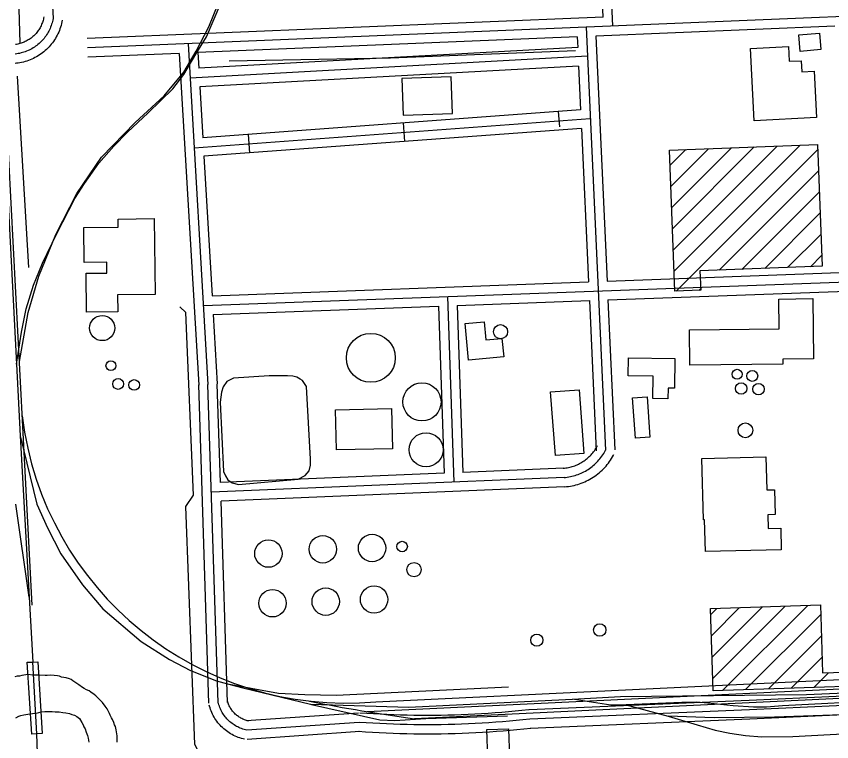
# Model space of a CAD drawing. Extents: x 3313442 to 3351311, y 721974 to 747360.
# Drawn here: x 3329933 to 3331244, y 727968 to 729133 of the extents above; entities that cross this region are included whole.
import ezdxf

# ---------------------------------------------------------------- set-up
doc = ezdxf.new("R2010")
doc.units = 0
for name, color, linetype in [('V-BLDG-OTLN', 7, 'Continuous'), ('V-BRDG-OTLN', 7, 'Continuous'), ('V-DOMW-TANK', 7, 'Continuous'), ('V-RAIL-TRAK', 7, 'Continuous'), ('V-ROAD-CNTR', 7, 'Continuous'), ('V-TOPO-SHOR', 7, 'Continuous'), ('V-UTIL-LINE', 7, 'Continuous')]:
    doc.layers.add(name, color=color, linetype=linetype)

msp = doc.modelspace()

# ---------------------------------------------------------------- linework, layer by layer
at = {"layer": 'V-BLDG-OTLN'}
for p, q in [((3330983.7, 728894.1), (3331008.9, 728919.4)), ((3330985, 728860.1), (3331045.7, 728920.8)), ((3330986.3, 728826), (3331082.4, 728922.2)), ((3330987.6, 728792), (3331119.2, 728923.6)), ((3330988.9, 728757.9), (3331156, 728925)), ((3330990.2, 728723.9), (3331192.7, 728926.4)), ((3330993.4, 728691.7), (3331220.9, 728919.2)), ((3331062.5, 728725.4), (3331222.2, 728885.2)), ((3331099.2, 728726.8), (3331223.5, 728851.1)), ((3331136, 728728.3), (3331224.8, 728817.1)), ((3331172.8, 728729.7), (3331226.2, 728783)), ((3331209.5, 728731.1), (3331227.5, 728749)), ((3331030.1, 728693.1), (3331032.9, 728695.8)), ((3331052.6, 728069.5), (3331168.8, 728185.7)), ((3331068.8, 728050.4), (3331205.3, 728186.9)), ((3331049.2, 728172.2), (3331059.1, 728182.1)), ((3331050.3, 728138), (3331095.6, 728183.3)), ((3331051.4, 728103.7), (3331132.2, 728184.5)), ((3331105.3, 728051.6), (3331226, 728172.2)), ((3331141.9, 728052.8), (3331227.1, 728138)), ((3331178.4, 728054), (3331228.3, 728103.8)), ((3331215, 728055.1), (3331238.4, 728078.6))]:
    msp.add_line(p, q, dxfattribs=at)
for points in [[(3331226.4, 729080), (3331193.1, 729076.9), (3331190.6, 729103.5), (3331223.9, 729106.6)], [(3331118.9, 728965.7), (3331113.1, 729081.8), (3331174.1, 729084.9), (3331175.3, 729061.2), (3331194.8, 729062.1), (3331195.7, 729044.4), (3331215.7, 729045.4), (3331219.4, 728970.7)], [(3330554.6, 728974.7), (3330634, 728977.3), (3330632.1, 729036), (3330552.7, 729033.4)], [(3330982.7, 728918.4), (3331220.6, 728927.5), (3331228.1, 728731.8), (3331031.8, 728724.3), (3331033, 728693.2), (3330991.4, 728691.6)], [(3330095.6, 728685.8), (3330096, 728658.7), (3330045.8, 728658), (3330044.9, 728720.6), (3330078.3, 728721), (3330078.1, 728738.2), (3330042.1, 728737.7), (3330041.3, 728794.1), (3330096.6, 728794.9), (3330096.4, 728807.7), (3330154.4, 728808.5), (3330156.2, 728686.7)], [(3331015.1, 728629.7), (3331159.1, 728631.1), (3331158.6, 728679.2), (3331213.5, 728679.8), (3331214.5, 728583), (3331165.2, 728582.5), (3331165.2, 728574.5), (3331015.6, 728573)], [(3330716.3, 728586.5), (3330659.7, 728581.2), (3330654.3, 728639.7), (3330685.1, 728642.6), (3330687.8, 728613.5), (3330713.5, 728615.9)], [(3330917, 728584.5), (3330991.6, 728583.4), (3330991, 728536), (3330980.6, 728536.1), (3330980.4, 728519), (3330956, 728519.3), (3330956.5, 728555.2), (3330916.6, 728555.7)], [(3330837.4, 728533.3), (3330845.2, 728431.1), (3330799.4, 728427.6), (3330791.6, 728529.9)], [(3330946.8, 728522), (3330951.4, 728457.2), (3330928, 728455.6), (3330923.5, 728520.4)], [(3330537.6, 728438.6), (3330447.3, 728436.6), (3330445.8, 728501), (3330536.1, 728503.1)], [(3331035, 728423.1), (3331137.9, 728425.6), (3331139.2, 728372.4), (3331151.9, 728372.8), (3331152.9, 728332.7), (3331140.8, 728332.4), (3331141.4, 728310.4), (3331161.6, 728310.9), (3331162.4, 728276.4), (3331040.6, 728273.5), (3331039.4, 728324.5), (3331037.4, 728324.4)], [(3330690.8, 727941.2), (3330689.3, 727987.5), (3330724.1, 727988.6), (3330725.6, 727942.3)]]:
    msp.add_lwpolyline(points, close=True, dxfattribs=at)
msp.add_lwpolyline([(3331574.2, 728066.9), (3331053.2, 728049.8), (3331048.9, 728181.8), (3331225.5, 728187.6), (3331229.1, 728078.3), (3331300.1, 728080.6)], dxfattribs=at)
at = {"layer": 'V-BRDG-OTLN'}
msp.add_lwpolyline([(3329957.8, 727979.7), (3329950.4, 728095.6), (3329959.4, 728095.9), (3329967.5, 728096.2), (3329974.2, 727981), (3329965.6, 727980.3)], close=True, dxfattribs=at)
at = {"layer": 'V-DOMW-TANK'}
for centre, radius in [((3330070.9, 728632.5), 20.2), ((3330711.3, 728626.7), 11.3), ((3330502.7, 728584.7), 39.3), ((3330084.9, 728572.1), 8), ((3331091.5, 728558.2), 8.05), ((3331116, 728555.6), 8.68), ((3330096.5, 728542.8), 8.77), ((3330122.2, 728541.1), 8.57), ((3330584.9, 728513.9), 30.7), ((3331098.1, 728535.4), 9.14), ((3331126, 728534.3), 9.28), ((3331104.9, 728468.2), 11.8), ((3330591.5, 728437), 27.3), ((3330338, 728270.1), 22), ((3330425.6, 728277), 22), ((3330504.7, 728279.1), 22), ((3330553.1, 728281.4), 8.43), ((3330572.2, 728244.3), 11.5), ((3330344.6, 728190.3), 22), ((3330430.2, 728192.9), 22), ((3330507.9, 728196.4), 22), ((3330870.7, 728147.4), 9.95), ((3330769.6, 728131), 9.89)]:
    msp.add_circle(centre, radius, dxfattribs=at)
at = {"layer": 'V-RAIL-TRAK'}
for p, q in [((3329933, 728574.6), (3329939.1, 728459.2)), ((3329965.6, 727980.3), (3329959.4, 728095.9))]:
    msp.add_line(p, q, dxfattribs=at)
for points in [[(3329848, 730210.8), (3329856.4, 730049.3), (3329878.1, 729627.1), (3329897.9, 729250.4), (3329907.9, 729061), (3329933, 728574.6)], [(3329933, 728574.6), (3329941.4, 728626), (3329948.4, 728663.5), (3329960.3, 728701.4), (3329974.7, 728736.7), (3329998.1, 728784.5), (3330026.9, 728840.9), (3330042.3, 728865.1), (3330065.7, 728897.6), (3330089.4, 728925), (3330111.6, 728947.1), (3330144.6, 728978.4), (3330184.4, 729016.9), (3330202, 729040.1), (3330221.4, 729072.5), (3330238.3, 729100.7), (3330263.1, 729158.5), (3330275.4, 729198.8), (3330282.4, 729241.3), (3330287.1, 729275.3), (3330287.9, 729304.2), (3330288, 729327.1)], [(3329939.1, 728459.2), (3329953.5, 728200), (3329959.4, 728095.9)], [(3329939.1, 728459.2), (3329965.8, 728349.4), (3329982.9, 728311.5), (3330004.2, 728269.6), (3330039, 728219.8), (3330072.1, 728181.5), (3330133.4, 728128.7), (3330179.1, 728100), (3330212.6, 728082), (3330254.7, 728065.4), (3330272.2, 728060.9)], [(3329953.5, 728200), (3329932.3, 728349.3)], [(3330272.2, 728060.9), (3330296.8, 728054.5), (3330405.7, 728028.1)], [(3330272.2, 728060.9), (3330354.3, 728045.9), (3330396.8, 728043.7), (3330446.9, 728042.4), (3330723.9, 728056.1)], [(3330826.7, 728036.3), (3330903.9, 728040.6), (3331203, 728043.9), (3331585.9, 728060.1)], [(3331591.9, 728043.3), (3331331.3, 728034.2), (3331164.4, 728025.4), (3331139, 728023.4), (3331117.9, 728023.5), (3331085.4, 728025.7), (3331044.7, 728029.8), (3331026.5, 728031.3), (3331002.5, 728030.6), (3330913.3, 728027)], [(3330405.7, 728028.1), (3330564, 728023.6), (3330728, 728031.2), (3330826.7, 728036.3)], [(3330405.7, 728028.1), (3330407.2, 728027.7), (3330490.7, 728008.8), (3330517.2, 728003), (3330541.5, 728001.9), (3330591.2, 728004.9), (3330722.7, 728009.4)], [(3330913.3, 728027), (3330904.9, 728026.7), (3330888.5, 728026.8), (3330860.6, 728030.8), (3330826.7, 728036.3)], [(3330913.3, 728027), (3330980.7, 728008.9), (3331027.5, 727995.2), (3331056.1, 727986.5), (3331080, 727981.8), (3331105, 727977.8), (3331131.1, 727975.5), (3331181.1, 727976.1), (3331380.9, 727986.8)], [(3331478.1, 728005.8), (3331404.5, 728003.5), (3331391.4, 728004.6), (3331379, 728007.9), (3331360.3, 728011.8), (3331346.1, 728013), (3331328.6, 728013.6), (3331275.8, 728011.4), (3331151.6, 728007), (3331054.7, 728006.1), (3330980.7, 728008.9)], [(3329990.4, 727476.8), (3329984.3, 727592.8), (3329977, 727727.2), (3329968.2, 727918.8), (3329965.6, 727980.3)]]:
    msp.add_lwpolyline(points, dxfattribs=at)
at = {"layer": 'V-ROAD-CNTR'}
for p, q in [((3330806.4, 728955.9), (3330804.6, 728980.4)), ((3330557.5, 728932.2), (3330555.3, 728962.1)), ((3330308.2, 728913.9), (3330306, 728943.8))]:
    msp.add_line(p, q, dxfattribs=at)
for points in [[(3329958.4, 728187), (3329909.4, 729120.5), (3329783.6, 731528.9)], [(3329925.2, 730375.2), (3329991.8, 729129.8)], [(3330891.7, 729117.9), (3330858.2, 729881.3)], [(3330876.1, 729132.3), (3330843.9, 729865.7)], [(3329937.8, 728578.8), (3329952, 728657.8), (3329968.9, 728715.9), (3329996.2, 728783), (3330030.1, 728848.9), (3330069.6, 728907.2), (3330123.8, 728963), (3330170.5, 729005.5), (3330202.1, 729043.5), (3330221.7, 729077.3), (3330242.1, 729116.4), (3330264.4, 729171.2), (3330278.5, 729213.1), (3330285.4, 729251.8), (3330288.6, 729292.5), (3330290.9, 729314.4), (3330289, 729337.6)], [(3332427.2, 729182), (3330047.3, 729082.7)], [(3329991.8, 729129.8), (3329991.4, 729127.5), (3329990.9, 729125.2), (3329990.3, 729123), (3329989.6, 729120.7), (3329988.9, 729118.5), (3329988, 729116.3), (3329987.1, 729114.1), (3329986.2, 729112), (3329985.1, 729109.9), (3329984, 729107.8), (3329982.8, 729105.8), (3329981.6, 729103.8), (3329980.3, 729101.8), (3329978.9, 729100), (3329977.5, 729098.1), (3329976, 729096.3), (3329974.4, 729094.6), (3329972.8, 729092.9), (3329971.1, 729091.2), (3329969.3, 729089.6), (3329967.5, 729088.1), (3329965.7, 729086.7), (3329963.8, 729085.3), (3329961.9, 729083.9), (3329959.9, 729082.7), (3329957.9, 729081.5), (3329955.8, 729080.4), (3329953.7, 729079.3), (3329951.6, 729078.3), (3329949.4, 729077.4), (3329947.2, 729076.6), (3329945, 729075.8), (3329942.8, 729075.2), (3329940.5, 729074.6), (3329938.2, 729074), (3329935.9, 729073.6), (3329933.6, 729073.2), (3329931.2, 729072.9)], [(3329977.1, 729132.6), (3329976.7, 729130.6), (3329976.3, 729128.8), (3329975.8, 729127), (3329975.3, 729125.2), (3329974.7, 729123.5), (3329974.1, 729121.8), (3329973.4, 729120.1), (3329972.6, 729118.4), (3329971.8, 729116.7), (3329970.9, 729115.1), (3329970, 729113.5), (3329969, 729112), (3329968, 729110.5), (3329966.9, 729109), (3329965.8, 729107.5), (3329964.6, 729106.1), (3329963.4, 729104.8), (3329962.1, 729103.4), (3329960.8, 729102.2), (3329959.4, 729100.9), (3329958, 729099.7), (3329956.6, 729098.6), (3329955.1, 729097.5), (3329953.6, 729096.5), (3329952.1, 729095.5), (3329950.5, 729094.5), (3329948.9, 729093.7), (3329947.2, 729092.8), (3329945.6, 729092.1), (3329943.9, 729091.4), (3329942.1, 729090.7), (3329940.4, 729090.1), (3329938.6, 729089.6), (3329936.9, 729089.1), (3329935.1, 729088.7), (3329933.3, 729088.4), (3329931.5, 729088.1)], [(3330876.1, 729132.3), (3330046.6, 729097.7)], [(3330006.5, 729127.1), (3330006.1, 729124.5), (3330005.4, 729121.7), (3330004.7, 729119), (3330003.9, 729116.2), (3330003, 729113.5), (3330002, 729110.8), (3330000.9, 729108.2), (3329999.7, 729105.6), (3329998.5, 729103), (3329997.1, 729100.5), (3329995.7, 729098), (3329994.2, 729095.6), (3329992.6, 729093.2), (3329990.9, 729090.9), (3329989.1, 729088.7), (3329987.3, 729086.5), (3329985.4, 729084.3), (3329983.4, 729082.3), (3329981.3, 729080.3), (3329979.2, 729078.4), (3329977.1, 729076.5), (3329974.8, 729074.7), (3329972.5, 729073.1), (3329970.2, 729071.4), (3329967.7, 729069.9), (3329965.3, 729068.4), (3329962.8, 729067.1), (3329960.2, 729065.8), (3329957.6, 729064.6), (3329955, 729063.5), (3329952.3, 729062.5), (3329949.6, 729061.6), (3329946.9, 729060.7), (3329944.1, 729060), (3329941.3, 729059.4), (3329938.5, 729058.8), (3329935.7, 729058.4), (3329932.9, 729058), (3329931.2, 729057.9)], [(3330848.8, 729116.2), (3330880.2, 728436.2)], [(3331248.8, 729117.8), (3330864.5, 729101.8)], [(3330208.9, 729089.4), (3330240.9, 728541.8)], [(3330834.5, 729100.5), (3330224.8, 729075.1)], [(3330834.5, 729100.5), (3330835.3, 729083.6)], [(3330864.5, 729101.8), (3330882.7, 728707.7)], [(3330835.3, 729083.6), (3330226.3, 729050)], [(3330194.8, 729073.8), (3330047.9, 729067.7)], [(3330194.8, 729073.8), (3330226, 728540.9)], [(3330850.9, 729069.4), (3330212.2, 729034.2)], [(3330224.8, 729075.1), (3330226.3, 729050)], [(3330836.7, 729053.6), (3330228, 729020)], [(3330836.7, 729053.6), (3330839.9, 728983)], [(3330228, 729020), (3330232.8, 728938.4)], [(3330839.9, 728983), (3330232.8, 728938.4)], [(3330218.7, 728922.4), (3330855.6, 728969.1)], [(3330841.3, 728953), (3330234.5, 728908.5)], [(3330841.3, 728953), (3330852.7, 728706.6)], [(3330234.5, 728908.5), (3330247.7, 728684.2)], [(3330233.5, 728668.7), (3331399.9, 728711.9)], [(3330882.7, 728707.7), (3331270.5, 728722.1)], [(3330247.7, 728684.2), (3330852.7, 728706.6)], [(3330884, 728677.8), (3331400.5, 728696.9)], [(3330626.1, 728683.2), (3330636.2, 728385)], [(3330641.6, 728668.8), (3330854.1, 728676.7)], [(3330854.1, 728676.7), (3330865.2, 728435.5)], [(3330884, 728677.8), (3330895.2, 728436.9)], [(3330249.4, 728654.2), (3330611.6, 728667.7)], [(3330611.6, 728667.7), (3330620.7, 728399.3)], [(3330641.6, 728668.8), (3330650.7, 728400.6)], [(3330249.4, 728654.2), (3330255.9, 728542.7)], [(3330242.5, 728029.9), (3330226, 728541.3)], [(3330257.5, 728030.4), (3330240.9, 728541.8)], [(3330261.1, 728384.2), (3330255.9, 728542.3)], [(3330811.9, 728407.3), (3330814.2, 728407.5), (3330816.3, 728407.8), (3330818.4, 728408.1), (3330820.5, 728408.5), (3330822.6, 728409), (3330824.6, 728409.5), (3330826.6, 728410.1), (3330828.7, 728410.7), (3330830.6, 728411.4), (3330832.6, 728412.2), (3330834.5, 728413), (3330836.5, 728413.9), (3330838.4, 728414.9), (3330840.2, 728415.9), (3330842, 728416.9), (3330843.8, 728418.1), (3330845.6, 728419.2), (3330847.3, 728420.5), (3330849, 728421.7), (3330850.6, 728423.1), (3330852.2, 728424.5), (3330853.8, 728425.9), (3330855.3, 728427.4), (3330856.7, 728428.9), (3330858.1, 728430.5), (3330859.5, 728432.1), (3330860.8, 728433.7), (3330862.1, 728435.4), (3330863.3, 728437.2), (3330864.4, 728438.9), (3330865.5, 728440.7), (3330866.6, 728442.6), (3330867, 728443.3)], [(3330813.3, 728392.4), (3330815.9, 728392.6), (3330818.4, 728393), (3330821, 728393.4), (3330823.5, 728393.8), (3330826, 728394.4), (3330828.5, 728395), (3330831, 728395.7), (3330833.5, 728396.5), (3330835.9, 728397.4), (3330838.3, 728398.3), (3330840.7, 728399.3), (3330843, 728400.4), (3330845.3, 728401.6), (3330847.6, 728402.8), (3330849.8, 728404.1), (3330852, 728405.5), (3330854.1, 728406.9), (3330856.2, 728408.4), (3330858.3, 728410), (3330860.3, 728411.6), (3330862.2, 728413.3), (3330864.1, 728415), (3330865.9, 728416.8), (3330867.7, 728418.7), (3330869.4, 728420.6), (3330871.1, 728422.6), (3330872.7, 728424.6), (3330874.2, 728426.7), (3330875.7, 728428.8), (3330877.1, 728430.9), (3330878.5, 728433.1), (3330879.7, 728435.4), (3330880.2, 728436.2)], [(3330814.7, 728377.5), (3330817.5, 728377.7), (3330820.5, 728378.1), (3330823.5, 728378.6), (3330826.5, 728379.1), (3330829.5, 728379.8), (3330832.4, 728380.5), (3330835.4, 728381.4), (3330838.3, 728382.3), (3330841.1, 728383.3), (3330844, 728384.4), (3330846.8, 728385.6), (3330849.5, 728386.9), (3330852.2, 728388.3), (3330854.9, 728389.7), (3330857.5, 728391.3), (3330860.1, 728392.9), (3330862.7, 728394.6), (3330865.1, 728396.3), (3330867.5, 728398.2), (3330869.9, 728400.1), (3330872.2, 728402.1), (3330874.4, 728404.2), (3330876.6, 728406.3), (3330878.7, 728408.5), (3330880.8, 728410.8), (3330882.7, 728413.1), (3330884.6, 728415.5), (3330886.4, 728417.9), (3330888.2, 728420.4), (3330889.8, 728423), (3330891.4, 728425.5), (3330892.9, 728428.1), (3330893.4, 728429.1)], [(3330620.7, 728399.3), (3330261.1, 728384.2)], [(3330812.7, 728407.4), (3330650.7, 728400.6)], [(3330813.3, 728392.4), (3330246.6, 728368.6)], [(3330813.9, 728377.4), (3330262, 728354.2)], [(3330272.5, 728030.8), (3330262, 728354.2)], [(3330510.7, 728031.9), (3331715.1, 728089.7)], [(3330496.6, 728016.2), (3331715.8, 728074.7)], [(3330572.8, 728004.9), (3331716.5, 728059.8)], [(3331670.2, 728059.8), (3331110.8, 728033.9), (3330757.5, 728019.1)], [(3331670.9, 728044.8), (3331111.5, 728018.9), (3330758.2, 728004.1)], [(3330303.2, 727986.6), (3330301.1, 727987.1), (3330299, 727987.6), (3330296.9, 727988.2), (3330294.8, 727988.9), (3330292.8, 727989.7), (3330290.8, 727990.6), (3330288.8, 727991.5), (3330286.9, 727992.5), (3330285, 727993.6), (3330283.1, 727994.7), (3330281.3, 727995.9), (3330279.6, 727997.2), (3330277.8, 727998.5), (3330276.2, 727999.9), (3330274.6, 728001.4), (3330273, 728002.9), (3330271.5, 728004.5), (3330270, 728006.1), (3330268.7, 728007.8), (3330267.3, 728009.5), (3330266.1, 728011.3), (3330264.9, 728013.1), (3330263.8, 728014.9), (3330262.7, 728016.8), (3330261.7, 728018.8), (3330260.8, 728020.8), (3330260, 728022.8), (3330259.2, 728024.8), (3330258.5, 728026.9), (3330257.9, 728029), (3330257.5, 728030.4)], [(3330306.5, 728001.2), (3330304.6, 728001.6), (3330303, 728002), (3330301.5, 728002.5), (3330299.9, 728003), (3330298.4, 728003.6), (3330296.9, 728004.3), (3330295.5, 728005), (3330294, 728005.7), (3330292.6, 728006.5), (3330291.2, 728007.3), (3330289.9, 728008.2), (3330288.5, 728009.2), (3330287.3, 728010.2), (3330286, 728011.2), (3330284.8, 728012.3), (3330283.6, 728013.5), (3330282.5, 728014.6), (3330281.4, 728015.8), (3330280.4, 728017.1), (3330279.4, 728018.4), (3330278.5, 728019.7), (3330277.6, 728021.1), (3330276.7, 728022.5), (3330276, 728023.9), (3330275.2, 728025.3), (3330274.5, 728026.8), (3330273.9, 728028.3), (3330273.3, 728029.8), (3330272.8, 728031.4), (3330272.4, 728033), (3330272.1, 728034.1)], [(3331671.6, 728029.8), (3331112.1, 728003.9), (3330758.8, 727989.1)], [(3330299.9, 727971.9), (3330297.5, 727972.5), (3330294.9, 727973.2), (3330292.3, 727973.9), (3330289.7, 727974.8), (3330287.2, 727975.8), (3330284.6, 727976.9), (3330282.2, 727978), (3330279.8, 727979.3), (3330277.4, 727980.6), (3330275.1, 727982.1), (3330272.8, 727983.6), (3330270.6, 727985.2), (3330268.4, 727986.8), (3330266.3, 727988.6), (3330264.3, 727990.4), (3330262.3, 727992.3), (3330260.5, 727994.3), (3330258.6, 727996.3), (3330256.9, 727998.4), (3330255.3, 728000.6), (3330253.7, 728002.8), (3330252.2, 728005.1), (3330250.8, 728007.4), (3330249.5, 728009.8), (3330248.2, 728012.3), (3330247.1, 728014.7), (3330246, 728017.2), (3330245.1, 728019.8), (3330244.2, 728022.4), (3330243.4, 728025), (3330243, 728026.6)], [(3330756.6, 728019), (3330745.7, 728017.8), (3330734.9, 728016.8), (3330724.1, 728015.8), (3330713.2, 728014.9), (3330702.4, 728014), (3330691.6, 728013.3), (3330680.7, 728012.6), (3330669.9, 728012), (3330659, 728011.5), (3330648.2, 728011), (3330637.3, 728010.7), (3330626.4, 728010.4), (3330615.6, 728010.2), (3330604.7, 728010), (3330593.9, 728010), (3330583, 728010), (3330572.1, 728010.1), (3330561.3, 728010.3), (3330550.4, 728010.6), (3330539.5, 728010.9), (3330528.7, 728011.4), (3330517.8, 728011.9), (3330507, 728012.5), (3330496.1, 728013.1), (3330485.3, 728013.9), (3330485, 728013.9)], [(3330482.9, 728013.9), (3330302.2, 728001.5)], [(3330758.2, 728004.1), (3330747.2, 728002.9), (3330736.3, 728001.8), (3330725.4, 728000.8), (3330714.5, 727999.9), (3330703.5, 727999.1), (3330692.6, 727998.3), (3330681.6, 727997.6), (3330670.7, 727997), (3330659.7, 727996.5), (3330648.7, 727996), (3330637.8, 727995.7), (3330626.8, 727995.4), (3330615.8, 727995.2), (3330604.8, 727995), (3330593.9, 727995), (3330582.9, 727995), (3330571.9, 727995.1), (3330560.9, 727995.3), (3330550, 727995.6), (3330539, 727996), (3330528, 727996.4), (3330517.1, 727996.9), (3330506.1, 727997.5), (3330495.2, 727998.2), (3330484.2, 727998.9), (3330483.9, 727998.9)], [(3330483.9, 727998.9), (3330303.2, 727986.6)], [(3330759.7, 727989.2), (3330748.8, 727988), (3330737.7, 727986.9), (3330726.7, 727985.9), (3330715.7, 727985), (3330704.6, 727984.1), (3330693.6, 727983.3), (3330682.5, 727982.6), (3330671.4, 727982), (3330660.4, 727981.5), (3330649.3, 727981), (3330638.2, 727980.7), (3330627.1, 727980.4), (3330616, 727980.2), (3330605, 727980), (3330593.9, 727980), (3330582.8, 727980), (3330571.7, 727980.1), (3330560.6, 727980.3), (3330549.5, 727980.6), (3330538.5, 727981), (3330527.4, 727981.4), (3330516.3, 727981.9), (3330505.2, 727982.5), (3330494.2, 727983.2), (3330483.1, 727984), (3330482.8, 727984)], [(3330484.9, 727984), (3330304.2, 727971.6)]]:
    msp.add_lwpolyline(points, dxfattribs=at)
for centre, radius, start, end in [((3330463.1, 728554.4), 524.6, 186.9036, 275.2061), ((3330921.1, 730602.6), 2621, 258.6303, 262.3631)]:
    msp.add_arc(centre, radius, start, end, dxfattribs=at)
at = {"layer": 'V-TOPO-SHOR'}
for p, q in [((3329925.6, 729565.4), (3329938.6, 729090.1)), ((3329952.7, 728730.1), (3329934.9, 729037.5))]:
    msp.add_line(p, q, dxfattribs=at)
for points in [[(3330832, 729077.8), (3330534.5, 729066.3), (3330274.9, 729061.5)], [(3330078.7, 728020.5), (3330075.4, 728025), (3330071.4, 728030.7), (3330068, 728034.1), (3330064.6, 728037.6), (3330060.7, 728041.5), (3330057.8, 728043.8), (3330052.7, 728047.2), (3330049.9, 728049.5), (3330045.9, 728051.2), (3330042, 728053.5), (3330039.1, 728055.2), (3330033.5, 728059.2), (3330028.4, 728062.6), (3330023.9, 728065.5), (3330021, 728067.8), (3330018.2, 728068.9), (3330013.1, 728070.6), (3330005.7, 728071.8), (3330002.3, 728072.9), (3329998.9, 728073.5), (3329993.8, 728074.1), (3329987, 728074.7), (3329982.5, 728074.1), (3329979.1, 728074.2), (3329970, 728074.8), (3329964.3, 728074.8), (3329958.7, 728074.8), (3329951.8, 728076), (3329947.9, 728075.4), (3329941.6, 728074.3), (3329938.2, 728073.2), (3329934.2, 728073.2), (3329930.3, 728072.1)], [(3329931.9, 728006.4), (3329937, 728008.7), (3329939.9, 728009.8), (3329945, 728010.9), (3329951.2, 728012), (3329954.6, 728012.6), (3329958.6, 728013.1), (3329964.8, 728013.7), (3329968.8, 728014.8), (3329972.8, 728015.9), (3329978.5, 728016.5), (3329985.3, 728016.4), (3329990.4, 728016.4), (3329995.5, 728015.8), (3330001.7, 728015.8), (3330007.4, 728014.7), (3330012.5, 728014.1), (3330018.2, 728012.9), (3330022.1, 728011.8), (3330026.1, 728010.6), (3330030.1, 728008.3), (3330034.6, 728004.9), (3330038, 727998.7), (3330040.2, 727994.7), (3330041.4, 727991.8), (3330043.6, 727988.4), (3330045.3, 727983.3), (3330046.4, 727980.5), (3330047.5, 727977.6), (3330048.1, 727973.7), (3330049.2, 727966.9)], [(3330095, 727967.1), (3330095, 727972.8), (3330095, 727977.3), (3330093.9, 727983.6), (3330093.4, 727987), (3330092.3, 727992.1), (3330090.6, 727994.9), (3330089.4, 727998.9), (3330087.2, 728003.4), (3330086.1, 728006.3), (3330083.8, 728010.3), (3330082.7, 728013.1), (3330081, 728016.5), (3330078.7, 728020.5)]]:
    msp.add_lwpolyline(points, dxfattribs=at)
msp.add_lwpolyline([(3330339.5, 728555.8), (3330281.8, 728551.8), (3330271.5, 728546.5), (3330265.4, 728538.1), (3330262.7, 728529.7), (3330260.3, 728513.4), (3330265.8, 728402.3), (3330269, 728395.2), (3330273.1, 728388.7), (3330279.6, 728383.6), (3330290.2, 728381.2), (3330386, 728389.6), (3330397.1, 728395.4), (3330403.8, 728402.9), (3330406, 728412.2), (3330405.5, 728422.1), (3330399.1, 728538.4), (3330393, 728548.2), (3330389.3, 728550.4), (3330383.8, 728553.8), (3330377.2, 728555.4), (3330368.9, 728555.9)], close=True, dxfattribs=at)
at = {"layer": 'V-UTIL-LINE'}
msp.add_lwpolyline([(3330179.9, 727541.3), (3330232.1, 727940.4), (3330219.6, 727963.5), (3330205.4, 728345.7), (3330217.5, 728364), (3330205.2, 728657.7), (3330195.5, 728666.9)], dxfattribs=at)

doc.saveas('drawing.dxf')
